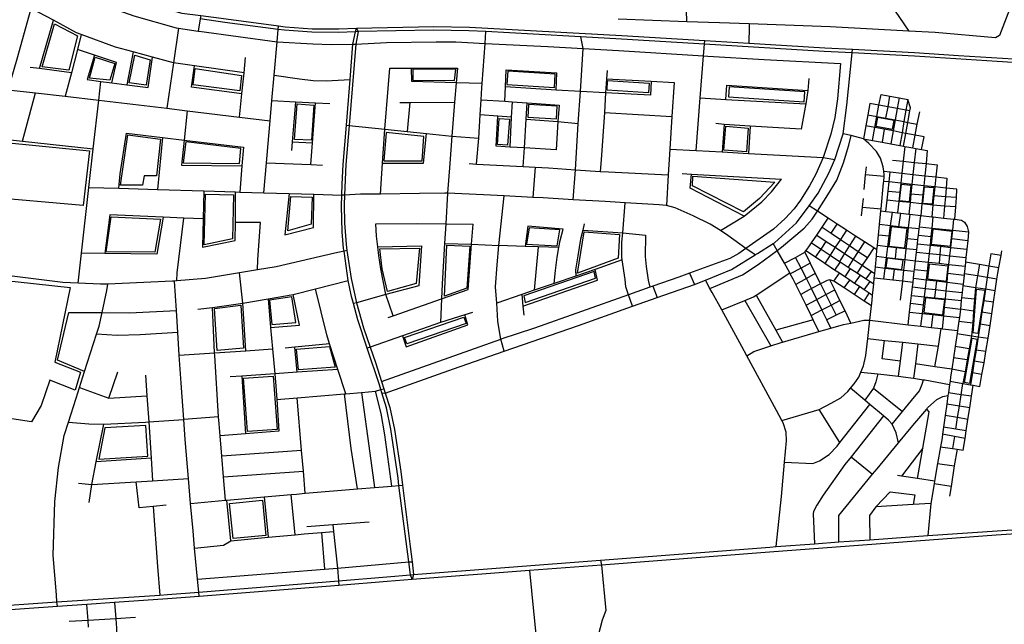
# Model space of a CAD drawing. Header units: millimetres. Extents: x 664923 to 767831, y 3118803 to 3207600.
# Tile 354 of 422: x 729685 to 731951, y 3174447 to 3175837. Entities that reach past the tile are written whole.
import ezdxf

# ---------------------------------------------------------------- set-up
doc = ezdxf.new("R2010")
doc.units = ezdxf.units.MM
for name, color, linetype in [('parks', 8, 'Continuous'), ('roads_2', 2, 'Continuous'), ('roads_3', 3, 'Continuous')]:
    doc.layers.add(name, color=color, linetype=linetype)

msp = doc.modelspace()

# ---------------------------------------------------------------- linework, layer by layer
at = {"layer": 'parks'}
for points in [[(729736.6, 3175728.94), (729765.05, 3175827.92), (729818.53, 3175800.1), (729798.55, 3175721.32), (729736.6, 3175728.94)], [(729845.72, 3175703), (729858.99, 3175751), (729903.89, 3175736.56), (729892.61, 3175698.23), (729845.72, 3175703)], [(729936.96, 3175692.42), (729950.32, 3175755.94), (729985.09, 3175744.84), (729976.56, 3175687.11), (729936.96, 3175692.42)], [(730089.16, 3175724.89), (730195.5, 3175709.51), (730191.46, 3175674.07), (730084.36, 3175687.67), (730089.16, 3175724.89)], [(730589.55, 3175698.1), (730685.34, 3175697.42), (730688.3, 3175723.37), (730589.74, 3175723.66), (730589.55, 3175698.1)], [(730806.22, 3175688.14), (730915.37, 3175681.89), (730917.15, 3175712.51), (730808, 3175718.76), (730806.22, 3175688.14)], [(731037.89, 3175697.79), (731133.69, 3175691.73), (731132.26, 3175669.34), (731036.45, 3175675.4), (731037.89, 3175697.79)], [(731315.75, 3175660.19), (731489.93, 3175648.97), (731491.42, 3175671.73), (731317.24, 3175682.94), (731315.75, 3175660.19)], [(730317.81, 3175561.66), (730323.9, 3175643.7), (730361.86, 3175640.91), (730356.34, 3175560.46), (730317.81, 3175561.66)], [(730854.09, 3175613.65), (730920.02, 3175609.17), (730922.03, 3175638.38), (730856.1, 3175642.87), (730854.09, 3175613.65)], [(730784.27, 3175550.52), (730788.71, 3175610.31), (730811.85, 3175608.61), (730807.39, 3175548.82), (730784.27, 3175550.52)], [(731654.75, 3175592.93), (731693.36, 3175585.83), (731697.08, 3175605.83), (731658.47, 3175612.92), (731654.75, 3175592.93)], [(731305.17, 3175537.64), (731309.55, 3175592.48), (731361.4, 3175588.39), (731357.02, 3175533.55), (731305.17, 3175537.64)], [(729636.75, 3175557.01), (729845.7, 3175535.59), (729831.58, 3175410.57), (729602.72, 3175430.02), (729636.75, 3175557.01)], [(729917, 3175456.7), (729934.26, 3175572.56), (730009.5, 3175562.85), (730000.3, 3175478.18), (729971.46, 3175478.6), (729967.93, 3175457.31), (729917, 3175456.7)], [(730523.11, 3175512.61), (730611.26, 3175512.63), (730615.35, 3175569.15), (730528.42, 3175578.31), (730523.11, 3175512.61)], [(730061.31, 3175508.46), (730191.28, 3175506.9), (730194.16, 3175541.34), (730067.47, 3175556.52), (730061.31, 3175508.46)], [(731234.1, 3175477.93), (731422.79, 3175463.91), (731387.62, 3175426.08), (731350.41, 3175395.32), (731232.96, 3175455.3), (731234.1, 3175477.93)], [(731709.7, 3175420.68), (731713.79, 3175459.47), (731735.35, 3175457.23), (731731.26, 3175418.44), (731709.7, 3175420.68)], [(731763.14, 3175415.14), (731766.93, 3175453.41), (731788.02, 3175451.35), (731784.23, 3175413.07), (731763.14, 3175415.14)], [(730109.67, 3175320.04), (730112.51, 3175436.2), (730177.31, 3175434.53), (730174.77, 3175333.3), (730109.67, 3175320.04)], [(730302.16, 3175352.13), (730308.7, 3175431.23), (730357.9, 3175429.65), (730355.96, 3175367.34), (730302.16, 3175352.13)], [(729884.08, 3175303.41), (729895.72, 3175384.38), (730009.18, 3175378.57), (729996.25, 3175303.26), (729884.08, 3175303.41)], [(730851.35, 3175321.08), (730921.7, 3175317.81), (730927.74, 3175354.01), (730857.54, 3175359), (730851.35, 3175321.08)], [(731684.52, 3175316.94), (731721.74, 3175312.77), (731727.17, 3175357.67), (731690.52, 3175361.56), (731684.52, 3175316.94)], [(731782.42, 3175321.32), (731826.73, 3175316.35), (731830.62, 3175350.57), (731786.3, 3175355.53), (731782.42, 3175321.32)], [(730968.58, 3175254.7), (730983.87, 3175349.77), (731064.86, 3175343.44), (731061.95, 3175289.17), (730968.58, 3175254.7)], [(729250.53, 3174996.21), (729300.95, 3175054.05), (729252.36, 3175111.01), (729263.35, 3175316.81), (729404.84, 3175276.63), (729503.25, 3175253.57), (729681.91, 3175234.43), (729801.6, 3175221.62), (729766.1, 3175049.96), (729824.77, 3175026.97), (729812.69, 3174985.91), (729754.25, 3175008.27), (729734.56, 3174950.18), (729712.1, 3174912.77), (729455.47, 3174951.94), (729343.13, 3174973.67), (729288, 3174991.39), (729250.53, 3174996.21)], [(730531.14, 3175212.78), (730518.83, 3175264.33), (730513.59, 3175310.66), (730605, 3175312.12), (730597.75, 3175231.02), (730531.14, 3175212.78)], [(730662.36, 3175201.75), (730668.02, 3175319.24), (730720.64, 3175317), (730714.05, 3175220.2), (730662.36, 3175201.75)], [(731678.1, 3175267.79), (731715.12, 3175263.23), (731717.8, 3175284.64), (731680.78, 3175289.19), (731678.1, 3175267.79)], [(731773.45, 3175241.44), (731817.77, 3175236.47), (731821.64, 3175270.68), (731777.33, 3175275.64), (731773.45, 3175241.44)], [(730847.88, 3175187), (731010.19, 3175243.17), (731006.93, 3175258.7), (730845.1, 3175202.23), (730847.88, 3175187)], [(731878.96, 3175117.31), (731886.78, 3175217.8), (731905.35, 3175215.61), (731889.78, 3175116.17), (731878.96, 3175117.31)], [(730265.34, 3175136.24), (730320.8, 3175141.35), (730311.26, 3175200.14), (730259.58, 3175192.18), (730265.34, 3175136.24)], [(731765.12, 3175163.88), (731809.43, 3175158.91), (731813.31, 3175193.13), (731769, 3175198.09), (731765.12, 3175163.88)], [(730139.42, 3175076.63), (730133.62, 3175173.48), (730194, 3175180.85), (730200.14, 3175082.46), (730139.42, 3175076.63)], [(730570.69, 3175106.59), (730707.17, 3175153.85), (730712.34, 3175139.05), (730575.86, 3175091.79), (730570.69, 3175106.59)], [(731858.96, 3175003.31), (731876.38, 3175104.83), (731888.23, 3175102.81), (731870.81, 3175001.31), (731858.96, 3175003.31)], [(730321.69, 3175080.23), (730397.62, 3175086.36), (730410.99, 3175038.15), (730326.53, 3175032), (730321.69, 3175080.23)], [(730209.23, 3174890.56), (730200.37, 3175013.29), (730268.46, 3175018.16), (730277.32, 3174895.44), (730209.23, 3174890.56)], [(729867.51, 3174826.96), (729979.91, 3174834.18), (729975.37, 3174904.4), (729881.45, 3174898.65), (729867.51, 3174826.96)], [(730176.03, 3174644.57), (730168.24, 3174725.22), (730243.48, 3174732.42), (730251.27, 3174651.78), (730176.03, 3174644.57)]]:
    msp.add_lwpolyline(points, close=True, dxfattribs=at)
at = {"layer": 'roads_2'}
for points in [[(730588.01, 3174550.25), (730584.09, 3174560.9), (730580.47, 3174590.53), (730557.78, 3174766.34), (730555.59, 3174783.34), (730539.24, 3174895.65), (730529.18, 3174945.05), (730518.75, 3174979.12), (730516.35, 3174986.97), (730512.99, 3174997.93), (730484.86, 3175082.38), (730463.22, 3175147.33), (730453.1, 3175184.88), (730448.85, 3175200.65), (730441.21, 3175237.73), (730431.36, 3175305.43), (730430.51, 3175311.31), (730427.34, 3175349.8), (730425.56, 3175408.79), (730426.28, 3175434.08), (730426.99, 3175459.41), (730429.65, 3175504.78), (730436.9, 3175594.93), (730445.36, 3175699.94), (730451.87, 3175780.9), (730457.44, 3175809.88), (730460.42, 3175817.98)], [(730460.42, 3175817.98), (730464.28, 3175810.03), (730458.69, 3175781.25), (730443.16, 3175594.27), (730435.65, 3175504.33), (730432.54, 3175434.35), (730431.55, 3175412.12), (730432.77, 3175370.59), (730435.97, 3175320.86), (730438.08, 3175306.97), (730447.82, 3175242.59), (730459.89, 3175186.75), (730475.89, 3175129.31), (730491.52, 3175084.48), (730503.7, 3175049.55), (730517.79, 3175005.23), (730522.96, 3174988.97), (730526.23, 3174978.7), (730536.63, 3174946), (730547.73, 3174894.82), (730561.74, 3174798.32), (730565.74, 3174767.01), (730583.72, 3174626.09), (730587.92, 3174591.2), (730591.27, 3174561.47), (730588.01, 3174550.25)], [(730518.75, 3174979.12), (730526.23, 3174978.7), (730682.95, 3175034.42), (730799.69, 3175075.12), (730970.57, 3175134.69), (731095.28, 3175178.55), (731151.83, 3175198.43), (731237.92, 3175228.72), (731262.76, 3175238.77), (731322.99, 3175263.14), (731377.04, 3175296.48), (731382.51, 3175299.84), (731419.06, 3175322.58), (731421.52, 3175324.11), (731472.54, 3175370.56), (731501.32, 3175409.72), (731522.28, 3175438.26), (731547.16, 3175484.73), (731560.55, 3175516.23), (731579.76, 3175575.07), (731588.18, 3175640.87), (731600.52, 3175760.98), (731601.14, 3175769.43)], [(730438.08, 3175306.97), (730431.36, 3175305.43), (730410.32, 3175300.83), (730275.58, 3175269.54), (730232.34, 3175262.3), (730190.97, 3175255.37), (730112.99, 3175242.34), (730047.11, 3175236.78), (730041.32, 3175236.3), (730036.9, 3175235.92), (729887.68, 3175229.34), (729870.92, 3175229.21), (729819.59, 3175231.59), (729784.3, 3175233.24), (729581.5, 3175258.7), (729550.75, 3175263.3), (729452.03, 3175278.04), (729379.63, 3175297.24), (729254.01, 3175330.57)], [(729771.99, 3174488.19), (729770.97, 3174498.54), (729769.62, 3174515.09), (729762.02, 3174605.77), (729766.02, 3174729.75), (729774.3, 3174807.97), (729787.54, 3174881.29), (729797.36, 3174911.75), (729815.2, 3174967.1), (729823, 3174991.54), (729834.69, 3175028.18), (729862.08, 3175114.03), (729868.08, 3175132.82), (729874.81, 3175163.89), (729885.85, 3175214.84), (729887.68, 3175229.34)], [(729421.51, 3174474.09), (729770.97, 3174498.54), (730007.26, 3174514.23), (730025.34, 3174515.43), (730097.16, 3174521.24), (730418.73, 3174547.26), (730529.62, 3174556.23), (730584.09, 3174560.9), (730591.27, 3174561.47), (731021.56, 3174594.51), (731410.88, 3174624.83), (731425.28, 3174625.89), (731513.61, 3174632.39), (731569.7, 3174636.53), (731640.82, 3174641.77), (731774.26, 3174651.6), (732128.39, 3174675.22)], [(732186.51, 3174668.81), (731931.54, 3174652.11), (731410.42, 3174613.06), (731023.56, 3174583.3), (730857.88, 3174570.56), (730588.01, 3174550.25), (730530.95, 3174545.42), (730419.81, 3174536.62), (730098.13, 3174511.17), (730025.54, 3174505.42), (729903.66, 3174497.14), (729839.88, 3174492.8), (729771.99, 3174488.19), (729619.66, 3174477.31)]]:
    msp.add_lwpolyline(points, dxfattribs=at)
at = {"layer": 'roads_3'}
for points in [[(731410.21, 3176275.21), (731476.35, 3176177.62), (731488.75, 3176159.38), (731522.21, 3176110.21), (731526.94, 3176103.25), (731556.75, 3176059.44), (731572.65, 3176036.09), (731573.73, 3176034.73), (731600.42, 3176001), (731600.84, 3176000.46), (731666.25, 3175905.8), (731730.6, 3175811.16)], [(731220.32, 3175832.83), (731218.45, 3175886.6), (731216.91, 3175930.78), (731214.97, 3175986.49), (731213.71, 3176038.69), (731212.57, 3176085.76), (731211.98, 3176109.85), (731211.33, 3176137.32), (731212.42, 3176165.01)], [(729616.45, 3176048.27), (729750.76, 3175975.33), (729768.52, 3175965.83), (729839.47, 3175927.9), (729892.03, 3175903.04), (729992.15, 3175870.68), (730058.12, 3175852.84), (730101.58, 3175847.03), (730159.98, 3175839.22), (730280.85, 3175823.14), (730295.61, 3175821.18), (730358.49, 3175816.46), (730419.57, 3175816.25), (730460.42, 3175817.98), (730638.06, 3175821.99), (730719.96, 3175819.96), (731070.8, 3175801.08), (731261.27, 3175789.48), (731363.13, 3175783.29), (731537.52, 3175772.68), (731601.14, 3175769.43), (731743.98, 3175762.13), (731845.01, 3175755.51), (731971.29, 3175747.58)], [(729550.75, 3175263.3), (729592.54, 3175437.35), (729628.17, 3175565.43), (729659, 3175676.26), (729679.06, 3175747.62), (729711.66, 3175863.51), (729714.37, 3175873.14), (729731.32, 3175905.99), (729750.05, 3175936.13), (729763.88, 3175958.38), (729768.52, 3175965.83)], [(729750.05, 3175936.13), (729821.71, 3175896.09), (729865.69, 3175875.3), (729947.52, 3175846.07), (730045.53, 3175818.56), (730050.76, 3175817.81), (730095.62, 3175811.4), (730098.46, 3175810.99), (730277.58, 3175786.45), (730359.3, 3175781.68), (730401.59, 3175780.15), (730451.87, 3175780.9)], [(730201.42, 3175715.31), (730087.46, 3175731.19), (730038.9, 3175737.96), (729990.88, 3175751.15), (729946.14, 3175763.44), (729905.95, 3175774.48), (729826.97, 3175803.49), (729816.21, 3175807.44), (729762.72, 3175836.12), (729711.66, 3175863.51)], [(731962.28, 3175860.76), (731939.6, 3175801.2), (731929.98, 3175796.1), (731791.32, 3175807.75), (731730.6, 3175811.16), (731549.75, 3175821.29), (731363.63, 3175827.64), (731294.95, 3175829.98), (731220.32, 3175832.83), (731062.31, 3175838.84)], [(729730.62, 3175724.95), (729762.72, 3175836.12)], [(730101.58, 3175847.03), (730100.26, 3175839.14), (730095.62, 3175811.4)], [(731970.05, 3175739.13), (731933.88, 3175741.01), (731744.15, 3175753.3), (731600.52, 3175760.98), (731536.28, 3175764.43), (731260.61, 3175781.02), (731069.54, 3175792.52), (730976.14, 3175798.03), (730866.23, 3175804.54), (730757.79, 3175810.2), (730718.69, 3175811.98), (730637.38, 3175813.46), (730464.28, 3175810.03), (730457.44, 3175809.88), (730418.58, 3175808.28), (730357.5, 3175808.49), (730294.34, 3175813.21), (730280.13, 3175815.08), (730157.28, 3175831.22), (730100.26, 3175839.14)], [(730050.76, 3175817.81), (730038.9, 3175737.96), (730023.42, 3175633.71)], [(730247.22, 3175439.54), (730253.03, 3175508.02), (730258.31, 3175570.22), (730261.39, 3175604.89), (730265.57, 3175651.76), (730270.74, 3175709.62), (730277.58, 3175786.45), (730280.13, 3175815.08), (730280.85, 3175823.14)], [(730736.54, 3175505.6), (730741.29, 3175564.87), (730744.56, 3175618.55), (730746.66, 3175653.2), (730748.32, 3175680.51), (730749.13, 3175690.7), (730756.36, 3175782.83), (730757.79, 3175810.2)], [(731363.63, 3175827.64), (731363.56, 3175820.78), (731363.13, 3175783.29)], [(729826.97, 3175803.49), (729817.97, 3175768.87), (729804.1, 3175715.54), (729790.02, 3175661.39)], [(730451.87, 3175780.9), (730458.69, 3175781.25), (730528.8, 3175784.72), (730643.11, 3175786.46), (730688.58, 3175786.5), (730756.36, 3175782.83), (730899.96, 3175775.49), (730981.8, 3175770.96), (731062.89, 3175766.47), (731258.54, 3175754.1), (731268.77, 3175753.46), (731398.06, 3175746.34), (731573.5, 3175736.53)], [(730958.84, 3175423.56), (730964.03, 3175492.54), (730970.33, 3175599.17), (730975.21, 3175672.2), (730981.8, 3175770.96), (730976.14, 3175798.03)], [(731241.55, 3175536.74), (731251.01, 3175657.65), (731258.54, 3175754.1), (731260.61, 3175781.02), (731261.27, 3175789.48)], [(729897.34, 3175692.48), (729908.31, 3175738.84), (729857.31, 3175755.8), (729817.97, 3175768.87)], [(729946.14, 3175763.44), (729931.74, 3175688.08)], [(729857.31, 3175755.8), (729840.8, 3175699.7)], [(729980.56, 3175681.84), (729990.88, 3175751.15)], [(730191.22, 3175613.38), (730196.58, 3175666.92), (730201.42, 3175715.31), (730204.95, 3175750.65)], [(729804.1, 3175715.54), (729730.62, 3175724.95), (729709.48, 3175727.65)], [(730196.58, 3175666.92), (730080.34, 3175682.34), (730087.46, 3175731.19)], [(730524.97, 3175585.79), (730536.9, 3175726.25)], [(730536.9, 3175726.25), (730587, 3175726.28), (730692.19, 3175726.38)], [(730749.13, 3175690.7), (730689.18, 3175692.39), (730587.24, 3175695.05), (730587, 3175726.28)], [(730692.19, 3175726.38), (730689.18, 3175692.39), (730685.24, 3175647.87), (730679.66, 3175569.75), (730675.19, 3175507.17), (730669.69, 3175438.63)], [(730801.15, 3175650), (730802.65, 3175683.17), (730804.43, 3175722.58)], [(730804.43, 3175722.58), (730921.34, 3175715.57)], [(730919.13, 3175675.77), (730921.34, 3175715.57)], [(731036.8, 3175720.98), (731035.48, 3175701.31), (731033.33, 3175669.22), (731030.32, 3175624.17), (731023.01, 3175514.94), (731020.94, 3175488.72)], [(731573.5, 3175736.53), (731566.61, 3175655.27), (731560.52, 3175612.51), (731551.74, 3175574.19), (731534.01, 3175520.4), (731517.12, 3175482.36), (731502.22, 3175455.47), (731481.71, 3175422.26), (731467.01, 3175402.29), (731446.61, 3175380.49), (731419.69, 3175355.44), (731355.93, 3175311.72)], [(729819.59, 3175231.59), (729827.43, 3175300.76), (729844.57, 3175451.83), (729854.63, 3175540.51), (729867.35, 3175652.63), (729872.22, 3175695.69)], [(729840.8, 3175699.7), (729872.22, 3175695.69), (729897.34, 3175692.48), (729931.74, 3175688.08), (729980.56, 3175681.84)], [(730270.74, 3175709.62), (730328.86, 3175701.57), (730360.73, 3175697.68), (730390.16, 3175697.28), (730445.36, 3175699.94)], [(731035.48, 3175701.31), (731137.89, 3175696.04), (731190.91, 3175693.31)], [(731137.89, 3175696.04), (731136.48, 3175663.91)], [(731190.91, 3175693.31), (731185.72, 3175614.94), (731180.77, 3175540.15), (731176.82, 3175480.42), (731173.03, 3175410.19)], [(731500.43, 3175702.29), (731498.21, 3175674.45), (731493.73, 3175643.67), (731492.71, 3175636.71), (731482.97, 3175585.42)], [(729659, 3175676.26), (729721.85, 3175669.13), (729790.02, 3175661.39), (729867.35, 3175652.63), (730023.42, 3175633.71), (730070.29, 3175628.03), (730191.22, 3175613.38), (730261.39, 3175604.89)], [(731136.48, 3175663.91), (731033.33, 3175669.22), (730975.21, 3175672.2), (730919.13, 3175675.77), (730802.65, 3175683.17)], [(731310.17, 3175654.25), (731311.96, 3175686.81), (731498.21, 3175674.45)], [(729691.36, 3175558.48), (729721.85, 3175669.13)], [(730265.57, 3175651.76), (730319.46, 3175648.82), (730365.53, 3175646.31), (730398.75, 3175644.5)], [(730319.46, 3175648.82), (730311.89, 3175556.99), (730310.24, 3175536.86)], [(730559.83, 3175647.14), (730582.57, 3175647.28), (730685.24, 3175647.87)], [(730746.66, 3175653.2), (730801.15, 3175650), (730817.95, 3175648.77), (730853.13, 3175646.19), (730895.36, 3175643.09), (730926.11, 3175641.28)], [(730817.95, 3175648.77), (730816.19, 3175613.54), (730812.76, 3175544.62)], [(731251.01, 3175657.65), (731310.17, 3175654.25), (731493.73, 3175643.67)], [(731646.93, 3175559.93), (731652.31, 3175589.62), (731656.88, 3175614.93), (731662, 3175640.71), (731666.92, 3175665.56)], [(731666.92, 3175665.56), (731687.49, 3175661.74), (731708.27, 3175657.91), (731728.4, 3175654.17)], [(731678.19, 3175610.9), (731682.94, 3175636.87), (731687.49, 3175661.74)], [(731708.27, 3175657.91), (731703.78, 3175633.05), (731699.09, 3175606.94), (731694.53, 3175581.63), (731689.21, 3175552.1)], [(731728.4, 3175654.17), (731724.13, 3175629.33), (731719.61, 3175603.06), (731715.25, 3175577.69), (731710.18, 3175548.22)], [(731718.91, 3175546.6), (731724.07, 3175576.02), (731728.52, 3175601.37), (731733.13, 3175627.68), (731734.35, 3175634.62), (731728.4, 3175654.17)], [(730070.29, 3175628.03), (730063.48, 3175560.64), (730057.71, 3175503.1)], [(730355.34, 3175504.28), (730358.91, 3175554.03), (730365.53, 3175646.31)], [(730582.57, 3175647.28), (730576.37, 3175580.47)], [(730843.91, 3175499.83), (730846.39, 3175542.72), (730850.69, 3175608.58), (730853.13, 3175646.19)], [(730926.11, 3175641.28), (730923.66, 3175603.27), (730919.47, 3175538.6)], [(731641.31, 3175644.5), (731636.53, 3175618.78), (731631.83, 3175593.51), (731626.3, 3175563.75)], [(731733.13, 3175627.68), (731724.13, 3175629.33), (731703.78, 3175633.05), (731682.94, 3175636.87), (731662, 3175640.71), (731641.31, 3175644.5)], [(731739.74, 3175542.83), (731745.41, 3175571.97), (731750.33, 3175597.25), (731755.8, 3175625.31)], [(730816.19, 3175613.54), (730785.15, 3175615.72), (730744.56, 3175618.55)], [(730781.2, 3175546.4), (730785.15, 3175615.72)], [(730850.69, 3175608.58), (730923.66, 3175603.27), (730970.33, 3175599.17)], [(731030.32, 3175624.17), (731185.72, 3175614.94)], [(731636.53, 3175618.78), (731656.88, 3175614.93), (731678.19, 3175610.9), (731699.09, 3175606.94), (731719.61, 3175603.06), (731728.52, 3175601.37), (731750.33, 3175597.25)], [(730436.9, 3175594.93), (730443.16, 3175594.27), (730524.97, 3175585.79), (730576.37, 3175580.47), (730620.87, 3175575.85), (730679.66, 3175569.75), (730741.29, 3175564.87)], [(730515.13, 3175436.47), (730519.8, 3175507.43), (730524.97, 3175585.79)], [(731482.97, 3175585.42), (731366.09, 3175592.33), (731306.35, 3175596.86), (731287.16, 3175598.45)], [(731306.35, 3175596.86), (731301.56, 3175533.39)], [(731366.09, 3175592.33), (731361.7, 3175530.03)], [(731765.86, 3175568.1), (731745.41, 3175571.97), (731724.07, 3175576.02), (731715.25, 3175577.69), (731694.53, 3175581.63), (731674.25, 3175585.47), (731652.31, 3175589.62), (731631.83, 3175593.51)], [(731674.25, 3175585.47), (731669.14, 3175555.82)], [(729628.17, 3175565.43), (729691.36, 3175558.48), (729854.63, 3175540.51)], [(729913.23, 3175449.73), (729916.11, 3175483.22), (729930.87, 3175576.23)], [(729930.87, 3175576.23), (730013.94, 3175566.47), (730063.48, 3175560.64), (730199.85, 3175544.6)], [(730013.94, 3175566.47), (730002.54, 3175447)], [(730311.89, 3175556.99), (730358.91, 3175554.03)], [(730519.8, 3175507.43), (730614.36, 3175507.76), (730620.87, 3175575.85)], [(731439.05, 3174915.59), (731524.31, 3174941.13), (731552.48, 3174955.85), (731574.29, 3174967.85), (731590.3, 3174982.67), (731596.83, 3174990.19), (731605.39, 3175000.06), (731615.84, 3175015.45), (731620.5, 3175026.98), (731626.27, 3175041.22), (731631.69, 3175065.32), (731636.28, 3175104.47), (731641.21, 3175146.45), (731645.09, 3175179.49), (731645.64, 3175184.19), (731647.52, 3175203.65), (731650.05, 3175229.88), (731651.34, 3175243.19), (731652.35, 3175253.58), (731653.82, 3175268.9), (731656.22, 3175293.64), (731657.6, 3175308), (731658.57, 3175318.13), (731659.46, 3175327.22), (731660.93, 3175342.11), (731663.36, 3175366.51), (731666.46, 3175397.65), (731666.92, 3175402.2), (731672.9, 3175462.49), (731673.18, 3175465.72), (731674.15, 3175476.89), (731674.45, 3175480.47), (731673.01, 3175489.44), (731671.49, 3175498.88), (731665.88, 3175519.31), (731656.38, 3175534.14), (731638.83, 3175552.78), (731626.3, 3175563.75), (731606.92, 3175569.24), (731598.42, 3175571.07), (731579.76, 3175575.07)], [(731520.99, 3175396.92), (731544.52, 3175434.77), (731565.12, 3175468.65), (731580.77, 3175508.4), (731592.91, 3175549.05), (731598.42, 3175571.07)], [(731626.3, 3175563.75), (731646.93, 3175559.93), (731669.14, 3175555.82), (731689.21, 3175552.1), (731710.18, 3175548.22), (731718.91, 3175546.6), (731721.4, 3175546.14), (731739.74, 3175542.83), (731746.67, 3175541.58), (731759.95, 3175539.18), (731773.1, 3175536.81)], [(731759.95, 3175539.18), (731765.86, 3175568.1)], [(730199.85, 3175544.6), (730196.44, 3175501.16), (730191.74, 3175441.24)], [(730919.47, 3175538.6), (730846.39, 3175542.72), (730812.76, 3175544.62), (730781.2, 3175546.4)], [(731180.77, 3175540.15), (731241.55, 3175536.74), (731301.56, 3175533.39), (731361.7, 3175530.03), (731433.78, 3175526.01), (731534.01, 3175520.4), (731560.55, 3175516.23)], [(731721.4, 3175546.14), (731717.72, 3175511.99), (731714.77, 3175484.7), (731712.28, 3175461.52), (731710.02, 3175440.6), (731707.77, 3175419.74), (731704.92, 3175393.33)], [(731746.67, 3175541.58), (731743.28, 3175509.35), (731740.38, 3175481.79), (731737.96, 3175458.77), (731735.65, 3175436.83), (731733.55, 3175416.88), (731730.77, 3175390.44)], [(731773.1, 3175536.81), (731770.79, 3175506.51), (731767.83, 3175478.68), (731765.4, 3175455.82), (731763.12, 3175434.51), (731760.92, 3175413.84), (731758.1, 3175387.37)], [(731693.6, 3175514.47), (731717.72, 3175511.99), (731743.28, 3175509.35), (731770.79, 3175506.51), (731796.01, 3175503.65)], [(730057.71, 3175503.1), (730196.44, 3175501.16)], [(730253.03, 3175508.02), (730355.34, 3175504.28), (730381.98, 3175503.31)], [(730719.38, 3175506.51), (730736.54, 3175505.6), (730843.91, 3175499.83), (730870.96, 3175498.38), (730902.03, 3175496.71), (730964.03, 3175492.54), (731020.94, 3175488.72), (731039.63, 3175487.47), (731176.82, 3175480.42)], [(730870.96, 3175498.38), (730866.06, 3175428.9)], [(731628.02, 3175446.85), (731631.51, 3175480.58), (731633.4, 3175498.91)], [(731673.01, 3175489.44), (731688.11, 3175487.73), (731714.77, 3175484.7), (731740.38, 3175481.79), (731767.83, 3175478.68), (731793.09, 3175475.82), (731818.49, 3175472.93)], [(731796.01, 3175503.65), (731793.09, 3175475.82), (731790.7, 3175453.11), (731788.53, 3175432.43), (731786.27, 3175411.03), (731783.49, 3175384.53)], [(731209.39, 3175483.61), (731230.62, 3175482.41), (731438, 3175470.72)], [(731351.72, 3175385.45), (731227.42, 3175449.79), (731230.62, 3175482.41)], [(731297.27, 3175352.64), (731351.72, 3175385.45), (731392.52, 3175418.89), (731414.62, 3175441.94), (731438, 3175470.72)], [(731674.15, 3175476.89), (731631.51, 3175480.58)], [(731677.87, 3175396.37), (731680.83, 3175422.73), (731683.12, 3175443.24), (731685.49, 3175464.4), (731688.11, 3175487.73)], [(731818.49, 3175472.93), (731816.59, 3175450.33), (731814.93, 3175430.34), (731813.15, 3175409.09), (731810.85, 3175381.47)], [(729844.57, 3175451.83), (729913.23, 3175449.73), (730002.54, 3175447), (730108.58, 3175443.77), (730181.96, 3175441.53), (730191.74, 3175441.24), (730247.22, 3175439.54), (730305.3, 3175437.77), (730361.91, 3175436.04), (730426.28, 3175434.08)], [(730108.58, 3175443.77), (730107.01, 3175379.69), (730105.42, 3175314.06), (730181.14, 3175329.5), (730181.45, 3175371.28), (730181.96, 3175441.53)], [(731841.38, 3175447.67), (731816.59, 3175450.33), (731790.7, 3175453.11), (731765.4, 3175455.82), (731737.96, 3175458.77), (731712.28, 3175461.52), (731685.49, 3175464.4), (731673.18, 3175465.72)], [(731836.98, 3175378.54), (731838.81, 3175407.24), (731840.15, 3175428.35), (731841.38, 3175447.67)], [(730305.3, 3175437.77), (730294.86, 3175342.55), (730361.41, 3175359.83), (730361.91, 3175436.04)], [(731377.04, 3175296.48), (731355.93, 3175311.72), (731314.75, 3175341.48), (731297.27, 3175352.64), (731274.12, 3175367.4), (731234.73, 3175386.28), (731193.13, 3175404.86), (731173.03, 3175410.19), (731156.19, 3175411.69), (731078.43, 3175416.44), (731032.24, 3175419.25), (730958.84, 3175423.56), (730889.37, 3175427.65), (730866.06, 3175428.9), (730799.51, 3175432.51), (730752.3, 3175435.07), (730669.69, 3175438.63), (730663.15, 3175438.91), (730605.27, 3175437.52), (730515.13, 3175436.47), (730469.48, 3175435.94), (730432.54, 3175434.35), (730426.28, 3175434.08)], [(730669.69, 3175438.63), (730665.36, 3175368.29), (730662.55, 3175322.79), (730656.83, 3175229.87), (730655.43, 3175195.54), (730653.21, 3175141.25)], [(730799.69, 3175075.12), (730792.45, 3175102.96), (730790.37, 3175110.98), (730785.38, 3175144.03), (730782.63, 3175185.69), (730780.17, 3175222.99), (730783.5, 3175274.15), (730787.95, 3175318.2), (730799.51, 3175432.51)], [(731622.1, 3175386.65), (731624.28, 3175406.28), (731626.51, 3175426.45)], [(731838.81, 3175407.24), (731813.15, 3175409.09), (731786.27, 3175411.03), (731760.92, 3175413.84), (731733.55, 3175416.88), (731707.77, 3175419.74), (731680.83, 3175422.73)], [(731683.12, 3175443.24), (731710.02, 3175440.6)], [(731735.65, 3175436.83), (731763.12, 3175434.51)], [(731840.15, 3175428.35), (731814.93, 3175430.34), (731788.53, 3175432.43)], [(731095.28, 3175178.55), (731085.64, 3175204.72), (731079.8, 3175223.21), (731078.41, 3175240.44), (731071.41, 3175285.01), (731070.27, 3175292.24), (731070.81, 3175326.26), (731072.57, 3175347.14), (731078.43, 3175416.44)], [(731657.6, 3175308), (731650.32, 3175312.74), (731628.82, 3175326.73), (731608.45, 3175339.99), (731587.51, 3175353.62), (731566.33, 3175367.41), (731545.17, 3175381.18), (731520.99, 3175396.92), (731501.32, 3175409.72)], [(731624.28, 3175406.28), (731666.92, 3175402.2)], [(730015.63, 3175383.1), (730000.87, 3175298.25), (729881.36, 3175300.02), (729827.43, 3175300.76)], [(730107.01, 3175379.69), (730063.23, 3175380.81), (730015.63, 3175383.1), (729892.64, 3175389.03), (729881.36, 3175300.02)], [(730047.11, 3175236.78), (730047.33, 3175255.54), (730063.23, 3175380.81)], [(731273.3, 3175219.62), (731348.04, 3175251.16), (731384.5, 3175274.6), (731427.86, 3175306.98), (731437.86, 3175314.44), (731490.19, 3175358.05), (731508.11, 3175378.82), (731520.99, 3175396.92)], [(731444.47, 3175277.53), (731470.48, 3175290.58), (731491.44, 3175302.56), (731493.88, 3175305.91), (731500.49, 3175314.98), (731506.85, 3175324.41), (731518.98, 3175342.37), (731531.28, 3175360.6), (731545.17, 3175381.18)], [(731666.46, 3175397.65), (731677.87, 3175396.37), (731692.94, 3175394.68), (731704.92, 3175393.33), (731712.3, 3175392.52), (731730.77, 3175390.44), (731733, 3175390.19), (731758.1, 3175387.37), (731783.49, 3175384.53), (731787.01, 3175384.13), (731810.85, 3175381.47), (731834.7, 3175378.79), (731836.98, 3175378.54), (731852.16, 3175376.84), (731859.02, 3175371.96), (731864.78, 3175361.72), (731868.49, 3175349.88), (731866.33, 3175329.51), (731864.29, 3175310.13), (731862.24, 3175290.69), (731861.16, 3175280.46), (731860.15, 3175270.86), (731858.3, 3175253.38), (731857.95, 3175250.05), (731855.75, 3175229.17), (731855.34, 3175225.26), (731853.73, 3175209.98), (731852.36, 3175197.98), (731851.61, 3175191.45), (731849.36, 3175171.7), (731847.21, 3175152.88), (731845.92, 3175144.12), (731842.77, 3175122.84), (731841.74, 3175115.85), (731837.27, 3175085.66), (731833.44, 3175059.81), (731829.59, 3175033.78), (731827.05, 3175016.58), (731825.61, 3175006.23), (731824.56, 3174998.93), (731821.79, 3174979.16), (731820.94, 3174973.13), (731818.14, 3174953.21), (731814.51, 3174927.4), (731810.75, 3174900.63), (731808.44, 3174884.25), (731807.29, 3174876.01), (731803.74, 3174855.27), (731797.18, 3174816.95), (731790.21, 3174776.29), (731789.19, 3174770.3), (731781.47, 3174725.31), (731774.26, 3174651.6)], [(731673.34, 3175240.81), (731676.6, 3175266.41), (731679.72, 3175290.91), (731682.85, 3175315.45), (731685.9, 3175339.41), (731688.99, 3175363.66), (731692.94, 3175394.68)], [(731708.15, 3175361.53), (731712.3, 3175392.52)], [(731733, 3175390.19), (731729.56, 3175359.15), (731726.85, 3175334.7), (731724.2, 3175310.88), (731721.45, 3175286.05), (731718.76, 3175261.8), (731715.93, 3175236.22), (731711.11, 3175192.75)], [(731729.38, 3175136.12), (731732.67, 3175164.98), (731734.91, 3175184.55), (731737.08, 3175203.49), (731739.3, 3175222.94), (731740.52, 3175233.56), (731741.65, 3175243.41), (731743.44, 3175259.11), (731743.78, 3175262.06), (731746.19, 3175283.18), (731748.46, 3175303.03), (731749.04, 3175308.13), (731750.62, 3175321.98), (731751.77, 3175332.02), (731752.9, 3175341.83), (731754.56, 3175356.38), (731755.09, 3175361.03), (731758.1, 3175387.37)], [(731758.22, 3175132.75), (731761.94, 3175161.89), (731764.27, 3175180.89), (731766.66, 3175200.39), (731769.02, 3175219.57), (731771.48, 3175239.69), (731773.84, 3175258.93), (731776.41, 3175279.92), (731778.43, 3175299.78), (731780.37, 3175318.88), (731782.38, 3175338.64), (731784.37, 3175358.16), (731787.01, 3175384.13)], [(731808.46, 3175126.86), (731811.32, 3175156.67), (731813.19, 3175176.17), (731815.03, 3175195.29), (731816.84, 3175214.16), (731818.72, 3175233.79), (731820.7, 3175254.33), (731822.67, 3175274.91), (731824.97, 3175294.73), (731827.2, 3175313.99), (731829.53, 3175334.16), (731831.77, 3175353.49), (731834.7, 3175378.79)], [(730232.34, 3175262.3), (730233.15, 3175286.03), (730239.56, 3175371.18), (730181.45, 3175371.28)], [(730504.3, 3175367.79), (730599.71, 3175368.81), (730665.36, 3175368.29), (730728.15, 3175367.55)], [(730544.35, 3175156.39), (730527.63, 3175205.81), (730515.71, 3175264.61), (730511.81, 3175295.09), (730509.12, 3175315.54), (730505.89, 3175340.02), (730504.3, 3175367.79)], [(730533.03, 3175152.4), (730544.35, 3175156.39), (730655.43, 3175195.54), (730717.24, 3175217.32), (730724.8, 3175321.54), (730728.15, 3175367.55)], [(730914.59, 3175230.93), (730918.03, 3175260.57), (730921.92, 3175291.72), (730925.92, 3175313.94), (730928.8, 3175330.01), (730935.4, 3175356.2), (730854.41, 3175362.54), (730848.39, 3175316.33)], [(730984.26, 3175368.39), (730980.54, 3175353.61), (730975.41, 3175333.17), (730969.41, 3175294.56), (730963.8, 3175262.51), (730964.43, 3175248.02)], [(730980.54, 3175353.61), (731072.57, 3175347.14), (731124.98, 3175342.35)], [(731531.28, 3175360.6), (731552.36, 3175346.41), (731573.28, 3175332.33), (731594.45, 3175318.07), (731614.55, 3175304.54), (731635.5, 3175290.44)], [(731587.51, 3175353.62), (731573.28, 3175332.33), (731561.2, 3175314.26), (731549.76, 3175296.09), (731537.61, 3175276.8)], [(731552.36, 3175346.41), (731566.33, 3175367.41)], [(731754.56, 3175356.38), (731729.56, 3175359.15), (731708.15, 3175361.53), (731688.99, 3175363.66), (731663.36, 3175366.51)], [(731755.09, 3175361.03), (731784.37, 3175358.16), (731831.77, 3175353.49), (731868.49, 3175349.88)], [(731124.98, 3175342.35), (731124.05, 3175292.79), (731126.41, 3175269.88), (731131.03, 3175238.38), (731135.17, 3175222.21)], [(731518.98, 3175342.37), (731540.94, 3175327.75), (731561.2, 3175314.26), (731582.84, 3175299.85), (731602.94, 3175286.47), (731623.68, 3175272.66), (731644.7, 3175258.66), (731652.35, 3175253.58)], [(731608.45, 3175339.99), (731594.45, 3175318.07), (731582.84, 3175299.85), (731571.33, 3175281.85)], [(731685.9, 3175339.41), (731660.93, 3175342.11)], [(731726.85, 3175334.7), (731751.77, 3175332.02)], [(731752.9, 3175341.83), (731782.38, 3175338.64)], [(731829.53, 3175334.16), (731866.33, 3175329.51)], [(730509.12, 3175315.54), (730609.92, 3175317.74), (730603.75, 3175225.79), (730527.63, 3175205.81), (730459.89, 3175186.75), (730453.1, 3175184.88)], [(730662.55, 3175322.79), (730724.8, 3175321.54), (730787.95, 3175318.2)], [(730925.92, 3175313.94), (730878.44, 3175315.41), (730848.39, 3175316.33), (730787.95, 3175318.2)], [(731355.93, 3175311.72), (731339.6, 3175300), (731319.34, 3175288.56), (731226.39, 3175254.71), (731201.51, 3175245.65), (731141.95, 3175224.61), (731135.17, 3175222.21), (731085.64, 3175204.72), (730869.63, 3175128.41), (730792.45, 3175102.96)], [(730878.44, 3175315.41), (730869.14, 3175215.34)], [(731524.07, 3175120.17), (731510.97, 3175146.98), (731506.01, 3175157.15), (731494.49, 3175180.74), (731482.19, 3175205.96), (731470.97, 3175228.94), (731465.11, 3175240.95), (731458.17, 3175253.23), (731456.96, 3175255.4), (731444.47, 3175277.53), (731427.86, 3175306.98), (731419.06, 3175322.58)], [(731506.85, 3175324.41), (731529.4, 3175309.52), (731549.76, 3175296.09), (731571.33, 3175281.85), (731572.72, 3175280.93), (731591.45, 3175268.58), (731595.83, 3175265.68), (731611.97, 3175255.03), (731619.36, 3175250.15), (731632.73, 3175241.32), (731641.55, 3175235.49), (731650.05, 3175229.88)], [(731515.78, 3175291.34), (731529.4, 3175309.52), (731540.94, 3175327.75)], [(731628.82, 3175326.73), (731614.55, 3175304.54), (731602.94, 3175286.47), (731591.45, 3175268.58)], [(731650.32, 3175312.74), (731635.5, 3175290.44), (731623.68, 3175272.66), (731611.97, 3175255.03)], [(731749.04, 3175308.13), (731724.2, 3175310.88), (731702.84, 3175313.24), (731682.85, 3175315.45), (731658.57, 3175318.13)], [(731700.31, 3175288.52), (731702.84, 3175313.24)], [(731750.62, 3175321.98), (731780.37, 3175318.88), (731804.01, 3175316.41), (731827.2, 3175313.99), (731864.29, 3175310.13)], [(731804.01, 3175316.41), (731802.36, 3175297.19), (731800.65, 3175277.29)], [(731551.52, 3175127.99), (731541.92, 3175147.71), (731531.02, 3175170.1), (731519.34, 3175194.09), (731507.13, 3175219.17), (731495.14, 3175242.53), (731482.9, 3175266.39), (731470.48, 3175290.58)], [(731491.44, 3175302.56), (731503.9, 3175277.56), (731515.61, 3175254.04), (731527.58, 3175230.02), (731540.16, 3175205.27), (731552.41, 3175181.16), (731564.05, 3175158.25)], [(731647.52, 3175203.65), (731639.78, 3175208.8), (731628.44, 3175216.36), (731617.34, 3175223.74), (731606.18, 3175231.17), (731595, 3175238.61), (731583.48, 3175246.28), (731571.41, 3175254.31), (731560.06, 3175261.87), (731537.61, 3175276.8), (731515.78, 3175291.34), (731493.88, 3175305.91)], [(731656.22, 3175293.64), (731679.72, 3175290.91), (731700.31, 3175288.52), (731721.45, 3175286.05), (731746.19, 3175283.18)], [(731748.46, 3175303.03), (731778.43, 3175299.78), (731802.36, 3175297.19), (731824.97, 3175294.73), (731862.24, 3175290.69)], [(731943.23, 3175295.43), (731919.36, 3175298.98), (731915.23, 3175271.59), (731911.17, 3175244.64), (731907.1, 3175217.59), (731903.14, 3175191.29), (731899.17, 3175164.99), (731895.15, 3175138.24), (731890.66, 3175108.44), (731885.64, 3175077.74), (731881.51, 3175052.51), (731877.12, 3175025.65), (731872.61, 3174998.05)], [(731894.39, 3174994.26), (731899.19, 3175021.89), (731903.86, 3175048.78), (731908.3, 3175074.34), (731913.62, 3175104.96), (731917.86, 3175134.01), (731921.87, 3175161.44), (731925.73, 3175187.78), (731929.59, 3175214.27), (731933.5, 3175240.95), (731935.46, 3175254.37), (731938.01, 3175267.85), (731943.23, 3175295.43), (731945.19, 3175305.84)], [(731071.41, 3175285.01), (731008.95, 3175263.42), (730964.43, 3175248.02), (730914.59, 3175230.93), (730869.14, 3175215.34), (730840.15, 3175205.41), (730782.63, 3175185.69)], [(730843.13, 3175178.7), (731014.25, 3175238.65), (731008.95, 3175263.42)], [(731503.9, 3175277.56), (731482.9, 3175266.39), (731458.17, 3175253.23)], [(731572.72, 3175280.93), (731560.06, 3175261.87)], [(731595.83, 3175265.68), (731583.48, 3175246.28)], [(731653.82, 3175268.9), (731676.6, 3175266.41), (731696.75, 3175264.21), (731718.76, 3175261.8), (731743.44, 3175259.11)], [(731696.75, 3175264.21), (731694.24, 3175238.56)], [(731746.19, 3175283.18), (731776.41, 3175279.92), (731800.65, 3175277.29), (731822.67, 3175274.91), (731860.15, 3175270.86)], [(731893.29, 3175275.19), (731888.85, 3175248.33), (731884.33, 3175220.97), (731882.2, 3175194.71), (731879.96, 3175166.97), (731877.78, 3175140.11), (731875.41, 3175110.75), (731869.9, 3175080.52), (731865.3, 3175055.27), (731860.36, 3175028.13), (731855.42, 3175001.05)], [(731861.16, 3175280.46), (731893.29, 3175275.19), (731915.23, 3175271.59), (731938.01, 3175267.85)], [(730205.12, 3175076.33), (730198.39, 3175185.5), (730190.97, 3175255.37)], [(731226.39, 3175254.71), (731237.92, 3175228.72)], [(731300.47, 3175170.08), (731353.27, 3175191.96), (731373.2, 3175200.22), (731379.45, 3175204.34), (731456.96, 3175255.4)], [(731515.61, 3175254.04), (731495.14, 3175242.53), (731470.97, 3175228.94)], [(731558.68, 3175236.15), (731571.41, 3175254.31)], [(731606.18, 3175231.17), (731619.36, 3175250.15)], [(731632.73, 3175241.32), (731644.7, 3175258.66)], [(731740.52, 3175233.56), (731715.93, 3175236.22), (731694.24, 3175238.56), (731673.34, 3175240.81), (731651.34, 3175243.19)], [(731741.65, 3175243.41), (731771.48, 3175239.69), (731794.44, 3175236.82), (731818.72, 3175233.79), (731855.75, 3175229.17)], [(731773.84, 3175258.93), (731743.78, 3175262.06)], [(731820.7, 3175254.33), (731857.95, 3175250.05)], [(731933.5, 3175240.95), (731911.17, 3175244.64), (731888.85, 3175248.33), (731858.3, 3175253.38)], [(730098.13, 3174511.17), (730097.16, 3174521.24), (730094.63, 3174550.81), (730087.76, 3174622.22), (730083.95, 3174661.88), (730078.56, 3174724.99), (730073.65, 3174782.51), (730065.97, 3174872.48), (730062.67, 3174917.82), (730056.59, 3175001.35), (730052.38, 3175066.18), (730049.02, 3175117.85), (730045.7, 3175168.85), (730041.32, 3175236.3)], [(730095.41, 3175171.56), (730129.09, 3175176.05), (730198.39, 3175185.5), (730256.79, 3175195.55), (730314.43, 3175205.48), (730365.91, 3175218.57), (730441.21, 3175237.73)], [(730435.62, 3174977.45), (730417.41, 3175033.44), (730398.25, 3175092.32), (730391.66, 3175112.57), (730365.91, 3175218.57)], [(731141.95, 3175224.61), (731151.83, 3175198.43)], [(731425.28, 3174625.89), (731437.93, 3174740.78), (731445.15, 3174820.38), (731449.6, 3174869.45), (731448.87, 3174888.94), (731441.67, 3174910.73), (731439.05, 3174915.59), (731426.54, 3174938.91), (731358.16, 3175064.64), (731346.57, 3175085.95), (731300.47, 3175170.08), (731278.34, 3175210.45), (731273.3, 3175219.62), (731262.76, 3175238.77)], [(731645.09, 3175179.49), (731628.21, 3175190.56), (731605.25, 3175205.61), (731582.19, 3175220.73), (731560.69, 3175234.82), (731558.68, 3175236.15), (731549.32, 3175239.36), (731542.91, 3175238.14), (731527.58, 3175230.02), (731507.13, 3175219.17), (731482.19, 3175205.96)], [(731597.43, 3175140.03), (731584, 3175167.76), (731572.47, 3175191.55), (731560.53, 3175216.22), (731549.32, 3175239.36)], [(731582.19, 3175220.73), (731595, 3175238.61)], [(731617.34, 3175223.74), (731605.25, 3175205.61)], [(731628.44, 3175216.36), (731641.55, 3175235.49)], [(731739.3, 3175222.94), (731769.02, 3175219.57), (731792.06, 3175216.97), (731816.84, 3175214.16), (731853.73, 3175209.98)], [(731794.44, 3175236.82), (731792.06, 3175216.97), (731789.79, 3175197.95)], [(731929.59, 3175214.27), (731907.1, 3175217.59), (731884.33, 3175220.97), (731855.34, 3175225.26)], [(730256.79, 3175195.55), (730262.58, 3175129.33), (730266.85, 3175080.47), (730271.87, 3175023.17), (730274.33, 3174994.96), (730276.98, 3174964.27), (730281.66, 3174891.5)], [(730262.58, 3175129.33), (730328.87, 3175134.98), (730314.43, 3175205.48)], [(730840.15, 3175205.41), (730843.13, 3175178.7), (730845.45, 3175157.97)], [(731379.45, 3175204.34), (731424.56, 3175123.52), (731439.84, 3175096.15)], [(731494.49, 3175180.74), (731519.34, 3175194.09), (731540.16, 3175205.27), (731560.53, 3175216.22)], [(731628.21, 3175190.56), (731639.78, 3175208.8)], [(731737.08, 3175203.49), (731766.66, 3175200.39), (731789.79, 3175197.95), (731815.03, 3175195.29), (731851.61, 3175191.45)], [(731882.2, 3175194.71), (731852.36, 3175197.98)], [(730158.96, 3174732.29), (730154.35, 3174786.53), (730150.33, 3174833.88), (730146.38, 3174880.26), (730144, 3174908.31), (730142.96, 3174924.56), (730133.93, 3175064.98), (730133.64, 3175071.53), (730129.09, 3175176.05)], [(731353.27, 3175191.96), (731413.35, 3175087.46)], [(731506.01, 3175157.15), (731531.02, 3175170.1), (731552.41, 3175181.16), (731572.47, 3175191.55)], [(731764.27, 3175180.89), (731734.91, 3175184.55)], [(731813.19, 3175176.17), (731849.36, 3175171.7)], [(731925.73, 3175187.78), (731903.14, 3175191.29)], [(729834.69, 3175028.18), (729772.27, 3175054.83), (729798.36, 3175164.45), (729874.81, 3175163.89)], [(729874.81, 3175163.89), (729937.98, 3175163.27), (730045.7, 3175168.85)], [(730726.96, 3175164.44), (730709.28, 3175158.88), (730653.21, 3175141.25), (730566.09, 3175110.66), (730491.52, 3175084.48), (730484.86, 3175082.38)], [(730566.09, 3175110.66), (730574.16, 3175085.62), (730715.99, 3175136.02), (730709.28, 3175158.88)], [(731584, 3175167.76), (731564.05, 3175158.25), (731541.92, 3175147.71)], [(731732.67, 3175164.98), (731761.94, 3175161.89), (731786.04, 3175159.35), (731811.32, 3175156.67), (731847.21, 3175152.88)], [(731786.04, 3175159.35), (731782.57, 3175129.89)], [(731879.96, 3175166.97), (731849.36, 3175171.7)], [(731921.87, 3175161.44), (731899.17, 3175164.99)], [(731358.16, 3175064.64), (731374.45, 3175074.53), (731413.35, 3175087.46), (731437.09, 3175095.36), (731439.84, 3175096.15), (731524.07, 3175120.17), (731551.52, 3175127.99), (731580.69, 3175136.32), (731597.43, 3175140.03), (731627.12, 3175146.62), (731641.21, 3175146.45)], [(731510.97, 3175146.98), (731424.56, 3175123.52)], [(731641.21, 3175146.45), (731729.38, 3175136.12), (731758.22, 3175132.75), (731782.57, 3175129.89), (731805.06, 3175127.26), (731808.46, 3175126.86), (731842.77, 3175122.84)], [(731790.49, 3175039.47), (731798.81, 3175086.64), (731805.06, 3175127.26)], [(731845.92, 3175144.12), (731877.78, 3175140.11)], [(731895.15, 3175138.24), (731917.86, 3175134.01)], [(730049.02, 3175117.85), (729962.07, 3175112.82), (729909.23, 3175111.03), (729862.08, 3175114.03)], [(731636.28, 3175104.47), (731675.25, 3175100.18), (731717.09, 3175095.6), (731751.72, 3175091.8), (731798.81, 3175086.64)], [(731841.74, 3175115.85), (731875.41, 3175110.75), (731890.66, 3175108.44), (731913.62, 3175104.96)], [(730398.25, 3175092.32), (730317.95, 3175084.42), (730296.05, 3175082.27)], [(730323.68, 3175026.82), (730317.95, 3175084.42)], [(730517.79, 3175005.23), (730792.45, 3175102.96)], [(731711.4, 3175052.59), (731669.77, 3175057.66), (731675.25, 3175100.18)], [(731706.8, 3175017.79), (731711.4, 3175052.59), (731717.09, 3175095.6)], [(731751.72, 3175091.8), (731745.9, 3175045.95), (731741.73, 3175013.08)], [(731869.9, 3175080.52), (731837.27, 3175085.66)], [(730052.38, 3175066.18), (730133.64, 3175071.53), (730205.12, 3175076.33), (730266.85, 3175080.47)], [(731865.3, 3175055.27), (731833.44, 3175059.81)], [(731908.3, 3175074.34), (731885.64, 3175077.74)], [(731829.59, 3175033.78), (731790.49, 3175039.47), (731745.9, 3175045.95)], [(731903.86, 3175048.78), (731881.51, 3175052.51)], [(729890.6, 3174967.19), (729910.98, 3175027.44)], [(729974.46, 3175020.37), (729978.02, 3174972.83), (729982.52, 3174912.68), (729987.73, 3174829.15), (729990.95, 3174777.4)], [(730417.41, 3175033.44), (730323.68, 3175026.82), (730271.87, 3175023.17), (730196.24, 3175017.91), (730169.48, 3175016.04)], [(730196.24, 3175017.91), (730204.64, 3174885.11)], [(731620.5, 3175026.98), (731659.29, 3175022.85), (731706.8, 3175017.79), (731717.55, 3175016.64), (731741.73, 3175013.08), (731764.89, 3175009.66), (731768.02, 3175009.19), (731824.56, 3174998.93)], [(731659.29, 3175022.85), (731655.15, 3175004.87), (731649.71, 3174990.09), (731629.41, 3174962.67)], [(731860.36, 3175028.13), (731829.59, 3175033.78)], [(731899.19, 3175021.89), (731877.12, 3175025.65)], [(729823, 3174991.54), (729890.6, 3174967.19), (729978.02, 3174972.83)], [(731692.58, 3174907.42), (731715.96, 3174936.4), (731737.21, 3174961.63), (731755.33, 3174984.25), (731761.62, 3174999.39), (731764.89, 3175009.66)], [(731825.61, 3175006.23), (731855.42, 3175001.05), (731872.61, 3174998.05), (731878.85, 3174996.96), (731894.39, 3174994.26)], [(731839.01, 3174896.17), (731843.13, 3174922.46), (731847.2, 3174948.5), (731851.34, 3174974.92), (731855.42, 3175001.05)], [(731856.16, 3174848.02), (731860.21, 3174874.68), (731862.92, 3174892.41), (731866.87, 3174918.37), (731870.88, 3174944.67), (731874.97, 3174971.53), (731878.85, 3174996.96)], [(730276.98, 3174964.27), (730323.7, 3174968.16), (730432.44, 3174977.19), (730435.62, 3174977.45), (730471.62, 3174980.45), (730503.66, 3174983.11), (730516.35, 3174986.97), (730522.96, 3174988.97)], [(730342.25, 3174748.41), (730337.97, 3174799.1), (730333.93, 3174847.04), (730323.7, 3174968.16)], [(730462.54, 3174758.42), (730447.96, 3174851.25), (730432.44, 3174977.19)], [(730471.62, 3174980.45), (730490.52, 3174841.12), (730501.61, 3174761.67)], [(730541.66, 3174765.01), (730525.39, 3174882.73), (730517.12, 3174931.97), (730503.66, 3174983.11)], [(731569.7, 3174636.53), (731569.63, 3174697.27), (731647.48, 3174792.11), (731658.07, 3174805.03), (731707.04, 3174864.13), (731740.09, 3174904.03), (731771.94, 3174942.09), (731774.16, 3174944.75), (731794.94, 3174964.33), (731809.04, 3174971.16), (731820.94, 3174973.13)], [(731707.04, 3174864.13), (731701.9, 3174887.72), (731692.58, 3174907.42), (731683.79, 3174916.71), (731672.41, 3174926.32), (731641.51, 3174952.43), (731629.41, 3174962.67), (731596.83, 3174990.19)], [(731649.71, 3174990.09), (731715.96, 3174936.4)], [(731874.97, 3174971.53), (731851.34, 3174974.92), (731821.79, 3174979.16)], [(731445.15, 3174820.38), (731509.65, 3174816.75), (731525.66, 3174822.94), (731547.23, 3174837.7), (731566.11, 3174856.89), (731572.49, 3174864.97), (731641.51, 3174952.43)], [(731870.88, 3174944.67), (731847.2, 3174948.5), (731818.14, 3174953.21)], [(730142.96, 3174924.56), (730062.67, 3174917.82)], [(731672.41, 3174926.32), (731597.93, 3174832.43), (731583.78, 3174814.6), (731533.99, 3174744.04), (731519.19, 3174720.79), (731511.66, 3174706.65), (731510.55, 3174701.62), (731513.61, 3174632.39)], [(731572.49, 3174864.97), (731524.31, 3174941.13)], [(731751, 3174782.23), (731763.33, 3174852.54), (731777.98, 3174936.03), (731771.94, 3174942.09)], [(731866.87, 3174918.37), (731843.13, 3174922.46), (731814.51, 3174927.4)], [(729797.36, 3174911.75), (729844.21, 3174908.4), (729878.86, 3174907.57), (729974.77, 3174912.18), (729982.52, 3174912.68), (730062.67, 3174917.82)], [(729845.36, 3174726.93), (729851.06, 3174768.75), (729861.47, 3174820.72), (729878.86, 3174907.57)], [(731862.92, 3174892.41), (731839.01, 3174896.17), (731810.75, 3174900.63)], [(730281.66, 3174891.5), (730204.64, 3174885.11), (730146.38, 3174880.26)], [(731860.21, 3174874.68), (731836.29, 3174879.11), (731808.44, 3174884.25)], [(731836.29, 3174879.11), (731831.46, 3174851.43)], [(731803.74, 3174855.27), (731831.46, 3174851.43), (731842.01, 3174849.98), (731856.16, 3174848.02)], [(730333.93, 3174847.04), (730150.33, 3174833.88)], [(731597.93, 3174832.43), (731647.48, 3174792.11)], [(731763.33, 3174852.54), (731713.72, 3174787.87)], [(731842.01, 3174849.98), (731835.53, 3174811.81), (731828.01, 3174764.18), (731824.43, 3174741.5)], [(729987.73, 3174829.15), (729861.47, 3174820.72)], [(731797.18, 3174816.95), (731835.53, 3174811.81)], [(730154.35, 3174786.53), (730337.97, 3174799.1)], [(731790.21, 3174776.29), (731751, 3174782.23), (731713.72, 3174787.87), (731704.89, 3174789.21)], [(729820.33, 3174771.47), (729851.06, 3174768.75), (729953.39, 3174775.08), (729990.95, 3174777.4), (730073.65, 3174782.51)], [(730022.07, 3174720.85), (729992.37, 3174718.24), (729959.9, 3174715.39), (729953.39, 3174775.08)], [(730078.56, 3174724.99), (730158.96, 3174732.29), (730161.78, 3174732.53), (730247.98, 3174740.16), (730309.98, 3174745.66), (730321.95, 3174746.73), (730342.25, 3174748.41), (730462.54, 3174758.42), (730501.61, 3174761.67), (730541.66, 3174765.01), (730557.78, 3174766.34), (730565.74, 3174767.01)], [(731828.01, 3174764.18), (731789.19, 3174770.3)], [(730319.37, 3174653.25), (730309.98, 3174745.66)], [(731655.13, 3174717.44), (731688.11, 3174751.94), (731744.48, 3174744.77), (731741.14, 3174722.8)], [(730170.61, 3174639.02), (730161.78, 3174732.53)], [(730247.98, 3174740.16), (730256.51, 3174647.24)], [(731781.47, 3174725.31), (731741.14, 3174722.8), (731655.13, 3174717.44)], [(729992.37, 3174718.24), (730002.22, 3174579.76), (730007.26, 3174514.23)], [(731655.13, 3174717.44), (731640.26, 3174697.12), (731640.82, 3174641.77)], [(730345.93, 3174671.76), (730405.89, 3174676.37), (730488.96, 3174682.77)], [(730405.89, 3174676.37), (730407.47, 3174660.78), (730416.1, 3174575.95), (730418.73, 3174547.26), (730419.81, 3174536.62)], [(730087.76, 3174622.22), (730154.48, 3174629.08), (730170.61, 3174639.02), (730256.51, 3174647.24), (730319.37, 3174653.25), (730339.57, 3174655.18), (730379.29, 3174658.46), (730407.47, 3174660.78)], [(730379.29, 3174658.46), (730386.77, 3174573.66)], [(730094.63, 3174550.81), (730386.77, 3174573.66), (730416.1, 3174575.95), (730580.47, 3174590.53), (730587.92, 3174591.2)], [(731021.56, 3174594.51), (731023.56, 3174583.3), (731033.42, 3174479.08), (731025.17, 3174457.04), (731015.91, 3174421.32), (731022.56, 3174332.54), (731026.58, 3174282.34), (731028.36, 3174247.47), (731028.47, 3174244.84), (731028.48, 3174237.1), (731038.48, 3174232.73), (731166.03, 3174234.98), (731183.64, 3174234.37), (731283.79, 3174211.03), (731392.13, 3174211.56)], [(730857.88, 3174570.56), (730862.89, 3174524.24), (730884.39, 3174308.39), (730892.08, 3174291.74), (730908.79, 3174279.56), (731026.58, 3174282.34)], [(729843.84, 3174440.69), (729842.68, 3174456.03), (729839.88, 3174492.8)], [(729903.66, 3174497.14), (729906.41, 3174459.93), (729908.02, 3174438.18), (729913.01, 3174282.22), (729912.71, 3174252.44), (729913.3, 3174235.23)], [(729951.97, 3174462.72), (729906.41, 3174459.93), (729842.68, 3174456.03), (729798.73, 3174453.34)]]:
    msp.add_lwpolyline(points, dxfattribs=at)

doc.saveas('drawing.dxf')
